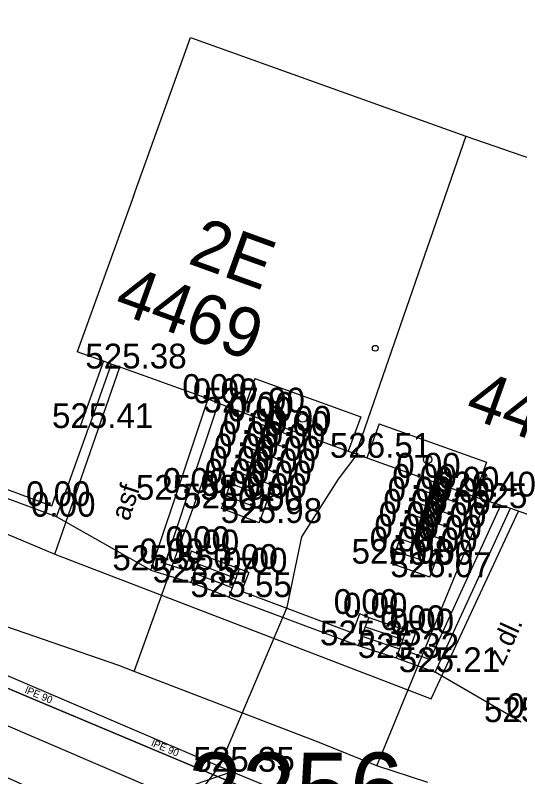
# Model space of a CAD drawing. Extents: x -669393 to -668650, y -1126925 to -1126294.
# Drawn here: x -668918.5 to -668903.24, y -1126815.98 to -1126792.96 of the extents above; entities that cross this region are included whole.
import ezdxf

# ---------------------------------------------------------------- set-up
doc = ezdxf.new("R2010")
doc.units = 0
for name, color, linetype in [('G_Bod_tecka', 7, 'Continuous'), ('G_Bod_vyska', 7, 'Continuous'), ('G_Budovy-znacky', 7, 'Continuous'), ('G_Budovy_Objekty', 7, 'Continuous'), ('G_Budovy_vstupy', 7, 'Continuous'), ('G_Cesty_Schody', 7, 'Continuous'), ('G_Cisla_orientacni', 7, 'Continuous'), ('G_Cisla_popisna', 7, 'Continuous'), ('G_Plochy_zpevnene', 7, 'Continuous'), ('G_Ploty', 7, 'Continuous'), ('G_Ploty_vstupy', 7, 'Continuous'), ('G_Popisy_povrchu', 7, 'Continuous'), ('G_Z_ELsilove_podz_kotovane', 7, 'Continuous'), ('G_Z_PLYNY_podz_geodeticky', 7, 'Continuous'), ('G_Z_PLYNY_podz_priblizne', 7, 'Continuous'), ('G_Z_SPOJE_podz_geodeticky', 7, 'Continuous'), ('G_Z_SPOJE_podz_kotovane', 7, 'Continuous'), ('G_Z_SPOJE_podz_priblizne', 7, 'Continuous'), ('G_Z_VODA_podz_kotovane', 7, 'Continuous'), ('Vrstva 27', 7, 'Continuous'), ('Vrstva 4', 7, 'Continuous')]:
    doc.layers.add(name, color=color, linetype=linetype)

msp = doc.modelspace()

# ---------------------------------------------------------------- linework, layer by layer
at = {"layer": 'G_Bod_tecka'}
for p, q in [((-668915.22, -1126803.64), (-668915.22, -1126803.64)), ((-668912.67, -1126804.56), (-668912.67, -1126804.56)), ((-668912.35, -1126804.69), (-668912.35, -1126804.69)), ((-668911.62, -1126804.97), (-668911.62, -1126804.97)), ((-668911.25, -1126805.1), (-668911.25, -1126805.1)), ((-668916.29, -1126805.44), (-668916.29, -1126805.44)), ((-668911.3, -1126805.24), (-668911.3, -1126805.24)), ((-668911.44, -1126805.62), (-668911.44, -1126805.62)), ((-668910.17, -1126805.68), (-668910.17, -1126805.68)), ((-668910.11, -1126805.52), (-668910.11, -1126805.52)), ((-668911.57, -1126805.99), (-668911.57, -1126805.99)), ((-668910.3, -1126806.05), (-668910.3, -1126806.05)), ((-668911.71, -1126806.36), (-668911.71, -1126806.36)), ((-668907.87, -1126806.34), (-668907.87, -1126806.34)), ((-668910.44, -1126806.43), (-668910.44, -1126806.43)), ((-668911.85, -1126806.74), (-668911.85, -1126806.74)), ((-668910.58, -1126806.81), (-668910.58, -1126806.81)), ((-668906.2, -1126806.94), (-668906.2, -1126806.94)), ((-668911.99, -1126807.12), (-668911.99, -1126807.12)), ((-668910.71, -1126807.18), (-668910.71, -1126807.18)), ((-668906.32, -1126807.28), (-668906.32, -1126807.28)), ((-668913.26, -1126807.4), (-668913.26, -1126807.4)), ((-668912.12, -1126807.49), (-668912.12, -1126807.49)), ((-668905.03, -1126807.36), (-668905.03, -1126807.36)), ((-668904.62, -1126807.51), (-668904.62, -1126807.51)), ((-668913.69, -1126807.61), (-668913.69, -1126807.61)), ((-668910.85, -1126807.56), (-668910.85, -1126807.56)), ((-668906.46, -1126807.66), (-668906.46, -1126807.66)), ((-668905.15, -1126807.69), (-668905.15, -1126807.69)), ((-668917.4, -1126807.8), (-668917.4, -1126807.8)), ((-668912.26, -1126807.87), (-668912.26, -1126807.87)), ((-668910.98, -1126807.93), (-668910.98, -1126807.93)), ((-668903.52, -1126807.86), (-668903.52, -1126807.86)), ((-668917.25, -1126808.12), (-668917.25, -1126808.12)), ((-668906.59, -1126808.03), (-668906.59, -1126808.03)), ((-668905.29, -1126808.07), (-668905.29, -1126808.07)), ((-668911.12, -1126808.31), (-668911.12, -1126808.31)), ((-668906.73, -1126808.41), (-668906.73, -1126808.41)), ((-668905.42, -1126808.44), (-668905.42, -1126808.44)), ((-668906.86, -1126808.79), (-668906.86, -1126808.79)), ((-668905.56, -1126808.82), (-668905.56, -1126808.82)), ((-668913.18, -1126809.16), (-668913.18, -1126809.16)), ((-668912.9, -1126809.26), (-668912.9, -1126809.26)), ((-668907, -1126809.17), (-668907, -1126809.17)), ((-668905.69, -1126809.2), (-668905.69, -1126809.2)), ((-668913.97, -1126809.53), (-668913.97, -1126809.53)), ((-668907.13, -1126809.54), (-668907.13, -1126809.54)), ((-668905.82, -1126809.57), (-668905.82, -1126809.57)), ((-668914.4, -1126809.74), (-668914.4, -1126809.74)), ((-668911.73, -1126809.7), (-668911.73, -1126809.7)), ((-668911.44, -1126809.81), (-668911.44, -1126809.81)), ((-668905.96, -1126809.95), (-668905.96, -1126809.95)), ((-668913.19, -1126810.11), (-668913.19, -1126810.11)), ((-668912.04, -1126810.55), (-668912.04, -1126810.55)), ((-668908.09, -1126811.06), (-668908.09, -1126811.06)), ((-668907.81, -1126811.17), (-668907.81, -1126811.17)), ((-668906.68, -1126811.55), (-668906.68, -1126811.55)), ((-668906.4, -1126811.65), (-668906.4, -1126811.65)), ((-668908.13, -1126812.01), (-668908.13, -1126812.01)), ((-668906.98, -1126812.39), (-668906.98, -1126812.39)), ((-668905.8, -1126812.82), (-668905.8, -1126812.82)), ((-668911.95, -1126815.83), (-668911.95, -1126815.83))]:
    msp.add_line(p, q, dxfattribs=at)
at = {"layer": 'G_Budovy-znacky'}
for centre, radius in [((-668907.61, -1126803.03), 0.0875), ((-668909.81, -1126805.14), 0.125), ((-668906.03, -1126806.39), 0.125)]:
    msp.add_circle(centre, radius, dxfattribs=at)
at = {"layer": 'G_Budovy_Objekty'}
for p, q in [((-668904.87, -1126796.62), (-668908.2, -1126806.22)), ((-668914.93, -1126798.43), (-668916.63, -1126803.14)), ((-668915.83, -1126803.42), (-668916.63, -1126803.14)), ((-668915.6, -1126803.51), (-668915.83, -1126803.42)), ((-668915.22, -1126803.64), (-668915.6, -1126803.51)), ((-668912.67, -1126804.56), (-668915.22, -1126803.64)), ((-668911.25, -1126803.94), (-668911.62, -1126804.97)), ((-668911.25, -1126803.94), (-668908.05, -1126805.1)), ((-668911.62, -1126804.97), (-668911.34, -1126805.07)), ((-668908.05, -1126805.1), (-668908.43, -1126806.14)), ((-668907.49, -1126805.31), (-668907.87, -1126806.34)), ((-668907.49, -1126805.31), (-668904.25, -1126806.47)), ((-668904.25, -1126806.47), (-668904.62, -1126807.51)), ((-668904.62, -1126807.51), (-668903.81, -1126807.77)), ((-668903.81, -1126807.77), (-668903.52, -1126807.86))]:
    msp.add_line(p, q, dxfattribs=at)
for points in [[(-668914.93, -1126798.43), (-668913.2, -1126793.63)], [(-668913.2, -1126793.63), (-668904.87, -1126796.62)], [(-668904.87, -1126796.62), (-668896.34, -1126799.56)], [(-668912.67, -1126804.56), (-668912.35, -1126804.69), (-668911.62, -1126804.97)], [(-668911.34, -1126805.07), (-668911.25, -1126805.1), (-668910.11, -1126805.52), (-668908.43, -1126806.14)], [(-668908.43, -1126806.14), (-668908.2, -1126806.22), (-668907.87, -1126806.34)], [(-668907.87, -1126806.34), (-668906.2, -1126806.94), (-668905.03, -1126807.36), (-668904.62, -1126807.51)]]:
    msp.add_lwpolyline(points, dxfattribs=at)
at = {"layer": 'G_Budovy_vstupy'}
msp.add_line((-668903.52, -1126807.86), (-668900.96, -1126808.78), dxfattribs=at)
at = {"layer": 'G_Cesty_Schody'}
for p, q in [((-668910.17, -1126805.68), (-668911.3, -1126805.24)), ((-668910.3, -1126806.05), (-668911.44, -1126805.62)), ((-668910.44, -1126806.43), (-668911.57, -1126805.99)), ((-668910.58, -1126806.81), (-668911.71, -1126806.36)), ((-668910.71, -1126807.18), (-668911.85, -1126806.74)), ((-668910.85, -1126807.56), (-668911.99, -1126807.12)), ((-668905.15, -1126807.69), (-668906.32, -1126807.28)), ((-668910.98, -1126807.93), (-668912.12, -1126807.49)), ((-668905.29, -1126808.07), (-668906.46, -1126807.66)), ((-668911.12, -1126808.31), (-668912.26, -1126807.87)), ((-668905.42, -1126808.44), (-668906.59, -1126808.03)), ((-668905.56, -1126808.82), (-668906.73, -1126808.41)), ((-668905.69, -1126809.2), (-668906.86, -1126808.79)), ((-668911.73, -1126809.7), (-668912.9, -1126809.26)), ((-668905.82, -1126809.57), (-668907, -1126809.17)), ((-668911.83, -1126809.99), (-668912.99, -1126809.55)), ((-668905.96, -1126809.95), (-668907.13, -1126809.54)), ((-668911.94, -1126810.27), (-668913.09, -1126809.83)), ((-668912.04, -1126810.55), (-668913.19, -1126810.11)), ((-668907.81, -1126811.17), (-668906.68, -1126811.55)), ((-668907.92, -1126811.45), (-668906.78, -1126811.83)), ((-668908.02, -1126811.73), (-668906.88, -1126812.11)), ((-668908.13, -1126812.01), (-668906.98, -1126812.39))]:
    msp.add_line(p, q, dxfattribs=at)
for points in [[(-668912.26, -1126807.87), (-668912.12, -1126807.49), (-668911.99, -1126807.12), (-668911.85, -1126806.74), (-668911.71, -1126806.36), (-668911.57, -1126805.99), (-668911.44, -1126805.62), (-668911.3, -1126805.24), (-668911.25, -1126805.1)], [(-668911.12, -1126808.31), (-668910.98, -1126807.93), (-668910.85, -1126807.56), (-668910.71, -1126807.18), (-668910.58, -1126806.81), (-668910.44, -1126806.43), (-668910.3, -1126806.05), (-668910.17, -1126805.68), (-668910.11, -1126805.52)], [(-668907.13, -1126809.54), (-668907, -1126809.17), (-668906.86, -1126808.79), (-668906.73, -1126808.41), (-668906.59, -1126808.03), (-668906.46, -1126807.66), (-668906.32, -1126807.28), (-668906.2, -1126806.94)], [(-668905.96, -1126809.95), (-668905.82, -1126809.57), (-668905.69, -1126809.2), (-668905.56, -1126808.82), (-668905.42, -1126808.44), (-668905.29, -1126808.07), (-668905.15, -1126807.69), (-668905.03, -1126807.36)]]:
    msp.add_lwpolyline(points, dxfattribs=at)
at = {"layer": 'G_Plochy_zpevnene'}
for p, q in [((-668914.4, -1126809.74), (-668917.25, -1126808.12)), ((-668911.95, -1126815.83), (-668924.67, -1126810.39)), ((-668903.2, -1126814.33), (-668905.8, -1126812.82))]:
    msp.add_line(p, q, dxfattribs=at)
for points in [[(-668911.95, -1126815.83), (-668916, -1126817.23), (-668925.6, -1126812.96), (-668924.67, -1126810.39)], [(-668902.93, -1126819.55), (-668911.95, -1126815.83)]]:
    msp.add_lwpolyline(points, dxfattribs=at)
at = {"layer": 'G_Ploty'}
for p, q in [((-668915.83, -1126803.42), (-668916.53, -1126805.36)), ((-668915.6, -1126803.51), (-668916.29, -1126805.44)), ((-668917.4, -1126807.8), (-668917.2, -1126807.24)), ((-668917.25, -1126808.12), (-668916.96, -1126807.33)), ((-668905.95, -1126812.44), (-668903.81, -1126807.77)), ((-668905.8, -1126812.82), (-668903.52, -1126807.86)), ((-668913.18, -1126809.16), (-668913.37, -1126809.73)), ((-668912.9, -1126809.26), (-668913.18, -1126809.16)), ((-668912.9, -1126809.26), (-668912.99, -1126809.55)), ((-668913.97, -1126809.53), (-668913.37, -1126809.73)), ((-668912.99, -1126809.55), (-668913.09, -1126809.83)), ((-668914.4, -1126809.74), (-668913.19, -1126810.11)), ((-668911.73, -1126809.7), (-668911.83, -1126809.99)), ((-668911.44, -1126809.81), (-668911.73, -1126809.7)), ((-668911.44, -1126809.81), (-668911.66, -1126810.37)), ((-668913.09, -1126809.83), (-668913.19, -1126810.11)), ((-668911.83, -1126809.99), (-668911.94, -1126810.27)), ((-668911.94, -1126810.27), (-668912.04, -1126810.55)), ((-668911.66, -1126810.37), (-668908.3, -1126811.63)), ((-668912.04, -1126810.55), (-668908.13, -1126812.01)), ((-668908.09, -1126811.06), (-668908.3, -1126811.63)), ((-668907.81, -1126811.17), (-668908.09, -1126811.06)), ((-668907.81, -1126811.17), (-668907.92, -1126811.45)), ((-668907.92, -1126811.45), (-668908.02, -1126811.73)), ((-668906.68, -1126811.55), (-668906.78, -1126811.83)), ((-668906.4, -1126811.65), (-668906.68, -1126811.55)), ((-668906.4, -1126811.65), (-668906.6, -1126812.21)), ((-668908.02, -1126811.73), (-668908.13, -1126812.01)), ((-668906.78, -1126811.83), (-668906.88, -1126812.11)), ((-668906.88, -1126812.11), (-668906.98, -1126812.39)), ((-668906.6, -1126812.21), (-668905.95, -1126812.44)), ((-668906.98, -1126812.39), (-668905.8, -1126812.82))]:
    msp.add_line(p, q, dxfattribs=at)
for points in [[(-668917.25, -1126808.12), (-668927.01, -1126804.51), (-668926.94, -1126802.11)], [(-668917.4, -1126807.8), (-668926.75, -1126804.34)], [(-668914.4, -1126809.74), (-668913.69, -1126807.61), (-668912.67, -1126804.56)], [(-668913.97, -1126809.53), (-668913.26, -1126807.4), (-668912.35, -1126804.69)]]:
    msp.add_lwpolyline(points, dxfattribs=at)
at = {"layer": 'G_Ploty_vstupy'}
msp.add_line((-668916.96, -1126807.33), (-668916.29, -1126805.44), dxfattribs=at)
at = {"layer": 'G_Z_ELsilove_podz_kotovane'}
msp.add_lwpolyline([(-668914.13, -1126818.49), (-668913.46, -1126817.18), (-668912.3, -1126815.63), (-668910.91, -1126812.36), (-668910.28, -1126810.86), (-668909.83, -1126808.73), (-668908.72, -1126806.99), (-668908.13, -1126806.2)], dxfattribs=at)
at = {"layer": 'G_Z_PLYNY_podz_geodeticky'}
msp.add_lwpolyline([(-668906.02, -1126816.16), (-668907.56, -1126815.65), (-668909.31, -1126814.95), (-668914.91, -1126812.8), (-668915.37, -1126812.62), (-668932.47, -1126806.72), (-668941.29, -1126803.68), (-668943.53, -1126802.9), (-668969.68, -1126795.84), (-668985.69, -1126793.26), (-668983.7, -1126777.8), (-668983.17, -1126772.12), (-668982.81, -1126768.98), (-668982.56, -1126765.51), (-668982.4, -1126763.78), (-668980.62, -1126745.39), (-668979.97, -1126737.36), (-668979.74, -1126734.84), (-668978.22, -1126718.38)], dxfattribs=at)
at = {"layer": 'G_Z_PLYNY_podz_priblizne'}
for points in [[(-668914.91, -1126812.8), (-668912.02, -1126804.81)], [(-668907.56, -1126815.65), (-668904.26, -1126807.62)]]:
    msp.add_lwpolyline(points, dxfattribs=at)
at = {"layer": 'G_Z_SPOJE_podz_geodeticky'}
for points in [[(-668917.31, -1126809.25), (-668915.34, -1126803.6)], [(-668920.45, -1126807.93), (-668917.31, -1126809.25)], [(-668917.31, -1126809.25), (-668905.92, -1126813.63), (-668903.28, -1126807.95)]]:
    msp.add_lwpolyline(points, dxfattribs=at)
at = {"layer": 'G_Z_SPOJE_podz_kotovane'}
for points in [[(-668917.31, -1126809.25), (-668915.34, -1126803.6)], [(-668874.36, -1126831.78), (-668883.8, -1126828.77), (-668885.48, -1126827.85), (-668888.02, -1126827.3), (-668901.12, -1126822.58), (-668907.14, -1126819.42), (-668924.36, -1126812.03), (-668938.42, -1126806.85)], [(-668920.45, -1126807.93), (-668917.31, -1126809.25)], [(-668917.31, -1126809.25), (-668905.92, -1126813.63), (-668903.28, -1126807.95)]]:
    msp.add_lwpolyline(points, dxfattribs=at)
at = {"layer": 'G_Z_SPOJE_podz_priblizne'}
for points in [[(-668917.31, -1126809.25), (-668915.34, -1126803.6)], [(-668920.45, -1126807.93), (-668917.31, -1126809.25)], [(-668917.31, -1126809.25), (-668905.92, -1126813.63), (-668903.28, -1126807.95)]]:
    msp.add_lwpolyline(points, dxfattribs=at)
at = {"layer": 'G_Z_VODA_podz_kotovane'}
msp.add_lwpolyline([(-668926.61, -1126810.16), (-668920.09, -1126812.73), (-668918.27, -1126813.5), (-668906.78, -1126818.32), (-668905.92, -1126818.69)], dxfattribs=at)
at = {"layer": 'Vrstva 27'}
msp.add_lwpolyline([(-668926.612, -1126810.162), (-668920.093, -1126812.734), (-668918.267, -1126813.501), (-668906.785, -1126818.322), (-668905.918, -1126818.686)], dxfattribs=at)

# ---------------------------------------------------------------- texts
at = {"layer": 'G_Bod_vyska'}
for s, p in [('525.38', (-668916.384, -1126803.64)), ('0.00', (-668913.45, -1126804.56)), ('0.00', (-668913.13, -1126804.69)), ('527.90', (-668912.808, -1126804.97)), ('0.00', (-668912.08, -1126805.24)), ('0.00', (-668912.03, -1126805.1)), ('525.41', (-668917.392, -1126805.44)), ('0.00', (-668910.89, -1126805.52)), ('0.00', (-668912.22, -1126805.62)), ('0.00', (-668910.95, -1126805.68)), ('0.00', (-668912.35, -1126805.99)), ('0.00', (-668911.08, -1126806.05)), ('0.00', (-668912.49, -1126806.36)), ('0.00', (-668911.22, -1126806.43)), ('526.51', (-668908.986, -1126806.34)), ('0.00', (-668912.63, -1126806.74)), ('0.00', (-668911.36, -1126806.81)), ('0.00', (-668912.77, -1126807.12)), ('0.00', (-668906.98, -1126806.94)), ('0.00', (-668911.49, -1126807.18)), ('0.00', (-668907.1, -1126807.28)), ('0.00', (-668905.81, -1126807.36)), ('0.00', (-668914.04, -1126807.4)), ('0.00', (-668912.9, -1126807.49)), ('0.00', (-668911.63, -1126807.56)), ('526.40', (-668905.819, -1126807.51)), ('0.00', (-668918.18, -1126807.8)), ('525.58', (-668914.854, -1126807.61)), ('0.00', (-668907.24, -1126807.66)), ('0.00', (-668905.93, -1126807.69)), ('525.98', (-668913.426, -1126807.87)), ('0.00', (-668911.76, -1126807.93)), ('0.00', (-668907.37, -1126808.03)), ('525.33', (-668904.684, -1126807.86)), ('0.00', (-668918.027, -1126808.12)), ('0.00', (-668906.07, -1126808.07)), ('525.98', (-668912.286, -1126808.31)), ('0.00', (-668907.51, -1126808.41)), ('0.00', (-668906.2, -1126808.44)), ('0.00', (-668907.64, -1126808.79)), ('0.00', (-668906.34, -1126808.82)), ('0.00', (-668913.96, -1126809.16)), ('0.00', (-668907.78, -1126809.17)), ('0.00', (-668906.47, -1126809.2)), ('0.00', (-668913.68, -1126809.26)), ('0.00', (-668914.75, -1126809.53)), ('526.08', (-668908.329, -1126809.54)), ('0.00', (-668906.6, -1126809.57)), ('525.55', (-668915.564, -1126809.74)), ('0.00', (-668912.51, -1126809.7)), ('0.00', (-668912.22, -1126809.81)), ('525.57', (-668914.344, -1126810.11)), ('526.07', (-668907.159, -1126809.95)), ('525.55', (-668913.204, -1126810.55)), ('0.00', (-668908.87, -1126811.06)), ('0.00', (-668908.59, -1126811.17)), ('0.00', (-668907.46, -1126811.55)), ('0.00', (-668907.18, -1126811.65)), ('525.35', (-668909.284, -1126812.01)), ('525.32', (-668908.144, -1126812.39)), ('525.21', (-668906.902, -1126812.82)), ('0.00', (-668903.65, -1126814.21)), ('525.01', (-668904.324, -1126814.33)), ('525.35', (-668913.114, -1126815.83))]:
    msp.add_text(s, height=0.75, dxfattribs=at).set_placement(p)
at = {"layer": 'G_Cisla_orientacni'}
msp.add_text('2E', height=1.5, rotation=340.1071, dxfattribs=at).set_placement((-668913.322, -1126800.45))
at = {"layer": 'G_Cisla_popisna'}
for s, rotation, p in [('4469', 340.1071, (-668915.566, -1126801.908)), ('4470', 340.2164, (-668904.955, -1126805.067))]:
    msp.add_text(s, height=1.5, rotation=rotation, dxfattribs=at).set_placement(p)
at = {"layer": 'G_Popisy_povrchu'}
for s, rotation, p in [('asf.', 71.5651, (-668915.066, -1126808.279)), ('z.dl.', 65.6317, (-668903.743, -1126812.657))]:
    msp.add_text(s, height=0.6, rotation=rotation, dxfattribs=at).set_placement(p)
at = {"layer": 'Vrstva 4'}
for p in [(-668918.229, -1126813.44), (-668914.405, -1126815.045)]:
    msp.add_text('lPE 90', height=0.2194, rotation=337.2785, dxfattribs=at).set_placement(p)
msp.add_text('2256', height=2.1939, dxfattribs=at).set_placement((-668913.28, -1126817.447))

doc.saveas('drawing.dxf')
